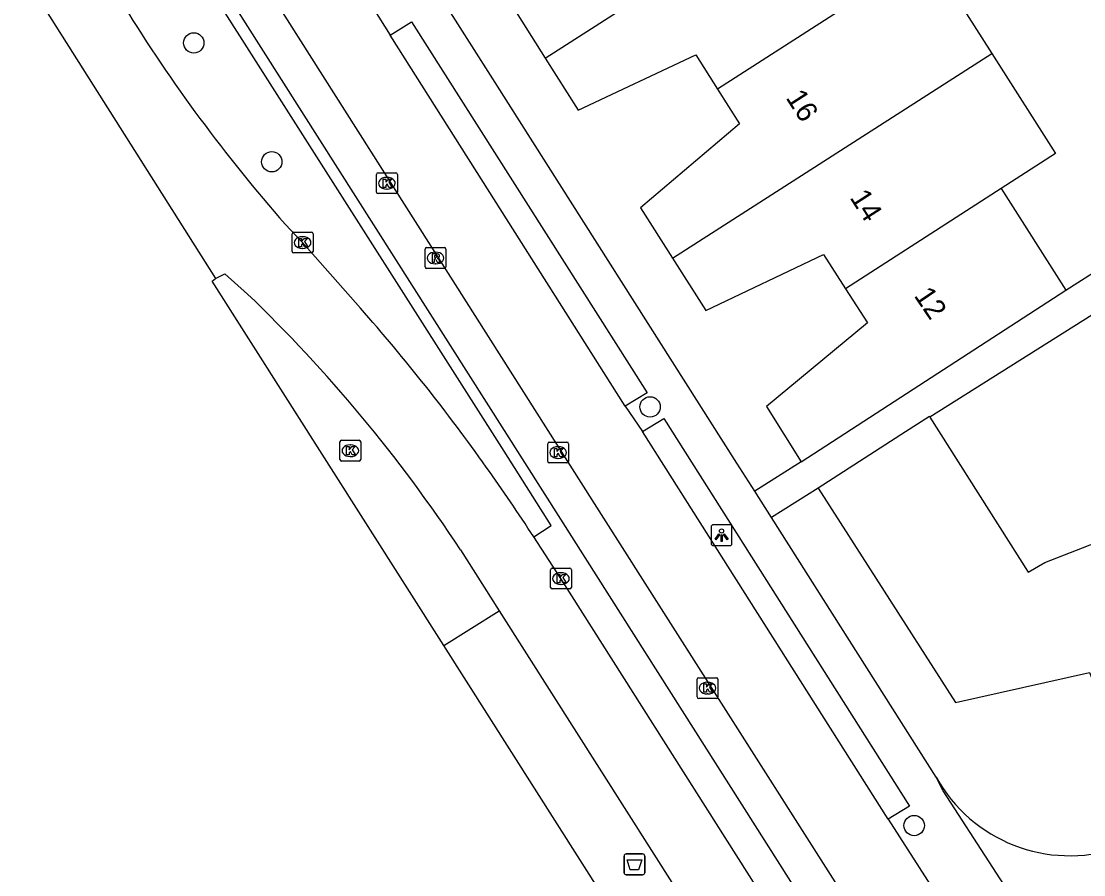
# Model space of a CAD drawing. Extents: x 159689 to 160786, y 387323 to 388339.
# Drawn here: x 159890.7 to 159941.8, y 387576.6 to 387617.6 of the extents above; entities that cross this region are included whole.
import ezdxf

# ---------------------------------------------------------------- set-up
doc = ezdxf.new("R2010")
doc.units = 0
for name, color, linetype in [('IMGEO_Afvalbak', 7, 'Continuous'), ('IMGEO_Boom', 7, 'Continuous'), ('IMGEO_Fietspad_gesloten', 7, 'Continuous'), ('IMGEO_Kolk', 7, 'Continuous'), ('IMGEO_Lichtpunt', 7, 'Continuous'), ('IMGEO_OVBaan_gesloten', 7, 'Continuous'), ('IMGEO_Pand', 7, 'Continuous'), ('IMGEO_Pand_nummerreeks', 7, 'Continuous'), ('IMGEO_Rijbaan_regionaal_gesloten', 7, 'Continuous'), ('IMGEO_Rioolput', 7, 'Continuous'), ('IMGEO_Voetpad_open', 7, 'Continuous')]:
    doc.layers.add(name, color=color, linetype=linetype)

msp = doc.modelspace()

# ---------------------------------------------------------------- linework, layer by layer
at = {"layer": 'IMGEO_Afvalbak'}
for p, q in [((159919.659, 387576.688), (159919.659, 387577.488)), ((159919.659, 387577.488), (159919.659, 387576.688)), ((159919.759, 387577.588), (159920.549, 387577.588)), ((159920.549, 387577.588), (159919.759, 387577.588)), ((159920.649, 387577.488), (159920.649, 387576.688)), ((159920.649, 387576.688), (159920.649, 387577.488)), ((159920.549, 387576.588), (159919.759, 387576.588)), ((159919.759, 387576.588), (159920.549, 387576.588))]:
    msp.add_line(p, q, dxfattribs=at)
msp.add_lwpolyline([(159919.802, 387577.302), (159920.506, 387577.302), (159920.357, 387576.832), (159919.951, 387576.832), (159919.802, 387577.302)], dxfattribs=at)
for centre, start, end in [((159919.759, 387577.488), 90, 180), ((159919.759, 387577.488), 90, 180), ((159920.549, 387577.488), 0, 90), ((159920.549, 387577.488), 360, 90), ((159919.759, 387576.688), 180, 270), ((159919.759, 387576.688), 180, 270), ((159920.549, 387576.688), 270, 0), ((159920.549, 387576.688), 270, 0)]:
    msp.add_arc(centre, 0.1, start, end, dxfattribs=at)
at = {"layer": 'IMGEO_Boom'}
for centre in [(159898.968, 387616.564), (159902.719, 387610.852), (159920.906, 387599.069), (159933.606, 387578.953)]:
    msp.add_circle(centre, 0.489, dxfattribs=at)
at = {"layer": 'IMGEO_Fietspad_gesloten'}
for points in [[(159858.565, 387688.232), (159871.375, 387668.071), (159896.663, 387628.381), (159918.222, 387594.432), (159932.893, 387571.356)], [(159907.589, 387618.24), (159908.409, 387616.936)], [(159919.709, 387599.113), (159908.409, 387616.936)], [(159919.709, 387599.113), (159920.539, 387597.888)], [(159932.362, 387579.26), (159920.539, 387597.888)], [(159932.362, 387579.26), (159935.889, 387573.759)]]:
    msp.add_lwpolyline(points, dxfattribs=at)
at = {"layer": 'IMGEO_Kolk'}
for p, q in [((159907.754, 387609.395), (159907.754, 387610.247)), ((159907.829, 387610.321), (159908.681, 387610.321)), ((159908.242, 387610.101), (159908.267, 387610.101)), ((159908.755, 387610.247), (159908.755, 387609.395)), ((159908.265, 387609.541), (159908.24, 387609.541)), ((159908.681, 387609.321), (159907.829, 387609.321)), ((159903.774, 387607.47), (159904.626, 387607.47)), ((159903.699, 387606.544), (159903.699, 387607.396)), ((159904.187, 387607.25), (159904.212, 387607.25)), ((159904.7, 387607.396), (159904.7, 387606.544)), ((159904.626, 387606.47), (159903.774, 387606.47)), ((159904.21, 387606.69), (159904.185, 387606.69)), ((159905.995, 387596.54), (159905.995, 387597.392)), ((159906.07, 387597.466), (159906.922, 387597.466)), ((159906.483, 387597.246), (159906.508, 387597.246)), ((159906.996, 387597.392), (159906.996, 387596.54)), ((159915.985, 387596.451), (159915.985, 387597.303)), ((159916.06, 387597.377), (159916.912, 387597.377)), ((159916.986, 387597.303), (159916.986, 387596.451)), ((159906.506, 387596.686), (159906.481, 387596.686)), ((159916.473, 387597.157), (159916.498, 387597.157)), ((159906.922, 387596.466), (159906.07, 387596.466)), ((159916.912, 387596.377), (159916.06, 387596.377)), ((159916.496, 387596.597), (159916.471, 387596.597)), ((159916.121, 387590.395), (159916.121, 387591.247)), ((159916.196, 387591.321), (159917.048, 387591.321)), ((159916.609, 387591.101), (159916.634, 387591.101)), ((159917.122, 387591.247), (159917.122, 387590.395)), ((159917.048, 387590.321), (159916.196, 387590.321)), ((159916.632, 387590.541), (159916.607, 387590.541)), ((159923.171, 387585.131), (159923.171, 387585.983)), ((159923.246, 387586.057), (159924.098, 387586.057)), ((159924.172, 387585.983), (159924.172, 387585.131)), ((159923.659, 387585.837), (159923.684, 387585.837)), ((159924.098, 387585.057), (159923.246, 387585.057)), ((159923.682, 387585.277), (159923.657, 387585.277))]:
    msp.add_line(p, q, dxfattribs=at)
for points in [[(159907.754, 387609.395), (159907.754, 387610.247)], [(159907.829, 387610.321), (159908.681, 387610.321)], [(159908.075, 387610.021), (159908.198, 387610.021), (159908.198, 387609.87), (159908.328, 387610.021), (159908.492, 387610.021), (159908.346, 387609.87), (159908.499, 387609.621), (159908.347, 387609.621), (159908.262, 387609.785), (159908.198, 387609.718), (159908.198, 387609.621), (159908.075, 387609.621), (159908.075, 387610.021)], [(159908.755, 387610.247), (159908.755, 387609.395)], [(159908.681, 387609.321), (159907.829, 387609.321)], [(159903.774, 387607.47), (159904.626, 387607.47)], [(159903.699, 387606.544), (159903.699, 387607.396)], [(159904.02, 387607.17), (159904.143, 387607.17), (159904.143, 387607.019), (159904.273, 387607.17), (159904.437, 387607.17), (159904.291, 387607.019), (159904.444, 387606.77), (159904.292, 387606.77), (159904.207, 387606.934), (159904.143, 387606.867), (159904.143, 387606.77), (159904.02, 387606.77), (159904.02, 387607.17)], [(159904.7, 387607.396), (159904.7, 387606.544)], [(159904.626, 387606.47), (159903.774, 387606.47)], [(159905.995, 387596.54), (159905.995, 387597.392)], [(159906.07, 387597.466), (159906.922, 387597.466)], [(159906.996, 387597.392), (159906.996, 387596.54)], [(159915.985, 387596.451), (159915.985, 387597.303)], [(159916.06, 387597.377), (159916.912, 387597.377)], [(159916.986, 387597.303), (159916.986, 387596.451)], [(159906.316, 387597.166), (159906.439, 387597.166), (159906.439, 387597.015), (159906.569, 387597.166), (159906.733, 387597.166), (159906.587, 387597.015), (159906.74, 387596.766), (159906.588, 387596.766), (159906.503, 387596.93), (159906.439, 387596.863), (159906.439, 387596.766), (159906.316, 387596.766), (159906.316, 387597.166)], [(159916.306, 387597.077), (159916.429, 387597.077), (159916.429, 387596.926), (159916.559, 387597.077), (159916.723, 387597.077), (159916.577, 387596.926), (159916.73, 387596.677), (159916.578, 387596.677), (159916.493, 387596.841), (159916.429, 387596.774), (159916.429, 387596.677), (159916.306, 387596.677), (159916.306, 387597.077)], [(159906.922, 387596.466), (159906.07, 387596.466)], [(159916.912, 387596.377), (159916.06, 387596.377)], [(159916.121, 387590.395), (159916.121, 387591.247)], [(159916.196, 387591.321), (159917.048, 387591.321)], [(159917.122, 387591.247), (159917.122, 387590.395)], [(159916.442, 387591.021), (159916.565, 387591.021), (159916.565, 387590.87), (159916.695, 387591.021), (159916.859, 387591.021), (159916.713, 387590.87), (159916.866, 387590.621), (159916.714, 387590.621), (159916.629, 387590.785), (159916.565, 387590.718), (159916.565, 387590.621), (159916.442, 387590.621), (159916.442, 387591.021)], [(159917.048, 387590.321), (159916.196, 387590.321)], [(159923.171, 387585.131), (159923.171, 387585.983)], [(159923.246, 387586.057), (159924.098, 387586.057)], [(159924.172, 387585.983), (159924.172, 387585.131)], [(159923.492, 387585.757), (159923.615, 387585.757), (159923.615, 387585.606), (159923.745, 387585.757), (159923.909, 387585.757), (159923.763, 387585.606), (159923.916, 387585.357), (159923.764, 387585.357), (159923.679, 387585.521), (159923.615, 387585.454), (159923.615, 387585.357), (159923.492, 387585.357), (159923.492, 387585.757)], [(159924.098, 387585.057), (159923.246, 387585.057)]]:
    msp.add_lwpolyline(points, dxfattribs=at)
for centre, start, end in [((159907.831, 387610.245), 91.552, 178.448), ((159907.831, 387610.245), 91.552, 178.448), ((159908.679, 387610.245), 1.552, 88.448), ((159908.679, 387610.245), 1.552, 88.448), ((159907.831, 387609.397), 181.552, 268.448), ((159907.831, 387609.397), 181.552, 268.448), ((159908.679, 387609.397), 271.552, 358.448), ((159908.679, 387609.397), 271.552, 358.448), ((159903.776, 387607.394), 91.552, 178.448), ((159903.776, 387607.394), 91.552, 178.448), ((159904.624, 387607.394), 1.552, 88.448), ((159904.624, 387607.394), 1.552, 88.448), ((159903.776, 387606.546), 181.552, 268.448), ((159903.776, 387606.546), 181.552, 268.448), ((159904.624, 387606.546), 271.552, 358.448), ((159904.624, 387606.546), 271.552, 358.448), ((159906.072, 387597.39), 91.552, 178.448), ((159906.072, 387597.39), 91.552, 178.448), ((159906.92, 387597.39), 1.552, 88.448), ((159906.92, 387597.39), 1.552, 88.448), ((159916.062, 387597.301), 91.552, 178.448), ((159916.062, 387597.301), 91.552, 178.448), ((159916.91, 387597.301), 1.552, 88.448), ((159916.91, 387597.301), 1.552, 88.448), ((159906.072, 387596.542), 181.552, 268.448), ((159906.072, 387596.542), 181.552, 268.448), ((159906.92, 387596.542), 271.552, 358.448), ((159906.92, 387596.542), 271.552, 358.448), ((159916.062, 387596.453), 181.552, 268.448), ((159916.062, 387596.453), 181.552, 268.448), ((159916.91, 387596.453), 271.552, 358.448), ((159916.91, 387596.453), 271.552, 358.448), ((159916.198, 387591.245), 91.552, 178.448), ((159916.198, 387591.245), 91.552, 178.448), ((159917.046, 387591.245), 1.552, 88.448), ((159917.046, 387591.245), 1.552, 88.448), ((159916.198, 387590.397), 181.552, 268.448), ((159916.198, 387590.397), 181.552, 268.448), ((159917.046, 387590.397), 271.552, 358.448), ((159917.046, 387590.397), 271.552, 358.448), ((159923.248, 387585.981), 91.552, 178.448), ((159923.248, 387585.981), 91.552, 178.448), ((159924.096, 387585.981), 1.552, 88.448), ((159924.096, 387585.981), 1.552, 88.448), ((159923.248, 387585.133), 181.552, 268.448), ((159923.248, 387585.133), 181.552, 268.448), ((159924.096, 387585.133), 271.552, 358.448), ((159924.096, 387585.133), 271.552, 358.448)]:
    msp.add_arc(centre, 0.0765, start, end, dxfattribs=at)
for centre, major_axis, ratio, start_param, end_param in [((159908.241, 387609.821), (-0.387, 0.002), 0.722429, 4.712389, 7.853982), ((159908.266, 387609.821), (-0.39, 0.002), 0.717154, 1.570796, 4.712389), ((159904.186, 387606.97), (-0.387, 0.002), 0.722429, 4.712389, 7.853982), ((159904.211, 387606.97), (-0.39, 0.002), 0.717154, 1.570796, 4.712389), ((159906.482, 387596.966), (-0.387, 0.002), 0.722429, 4.712389, 7.853982), ((159906.507, 387596.966), (-0.39, 0.002), 0.717154, 1.570796, 4.712389), ((159916.472, 387596.877), (-0.387, 0.002), 0.722429, 4.712389, 7.853982), ((159916.497, 387596.877), (-0.39, 0.002), 0.717154, 1.570796, 4.712389), ((159916.608, 387590.821), (-0.387, 0.002), 0.722429, 4.712389, 7.853982), ((159916.633, 387590.821), (-0.39, 0.002), 0.717154, 1.570796, 4.712389), ((159923.658, 387585.557), (-0.387, 0.002), 0.722429, 4.712389, 7.853982), ((159923.683, 387585.557), (-0.39, 0.002), 0.717154, 1.570796, 4.712389)]:
    msp.add_ellipse(centre, major_axis=major_axis, ratio=ratio, start_param=start_param, end_param=end_param, dxfattribs=at)
at = {"layer": 'IMGEO_Lichtpunt'}
for p, q in [((159923.846, 387593.309), (159923.846, 387592.502)), ((159923.846, 387593.309), (159923.846, 387592.502)), ((159924.748, 387593.404), (159923.94, 387593.404)), ((159924.748, 387593.404), (159923.94, 387593.404)), ((159924.842, 387592.502), (159924.842, 387593.309)), ((159924.842, 387592.502), (159924.842, 387593.309)), ((159923.94, 387592.408), (159924.748, 387592.408)), ((159923.94, 387592.408), (159924.748, 387592.408))]:
    msp.add_line(p, q, dxfattribs=at)
for points in [[(159924.22, 387592.973), (159924.259, 387592.945), (159924.071, 387592.683), (159924.033, 387592.71), (159924.22, 387592.973)], [(159924.322, 387592.925), (159924.369, 387592.925), (159924.369, 387592.603), (159924.322, 387592.603), (159924.322, 387592.925)], [(159924.432, 387592.945), (159924.47, 387592.972), (159924.657, 387592.71), (159924.618, 387592.682), (159924.432, 387592.945)]]:
    msp.add_lwpolyline(points, dxfattribs=at)
msp.add_circle((159924.345, 387593.107), 0.0994, dxfattribs=at)
for centre, start, end in [((159923.94, 387593.309), 90, 180), ((159923.94, 387593.309), 90, 180), ((159924.748, 387593.309), 0, 90), ((159924.748, 387593.309), 0, 90), ((159923.94, 387592.502), 180, 270), ((159923.94, 387592.502), 180, 270), ((159924.748, 387592.502), 270, 0), ((159924.748, 387592.502), 270, 360)]:
    msp.add_arc(centre, 0.0946, start, end, dxfattribs=at)
at = {"layer": 'IMGEO_OVBaan_gesloten'}
for points in [[(159869.099, 387654.066), (159900.012, 387605.234)], [(159910.99, 387587.597), (159899.844, 387605.107), (159900.012, 387605.234)], [(159926.726, 387562.813), (159919.709, 387573.899), (159910.99, 387587.597)]]:
    msp.add_lwpolyline(points, dxfattribs=at)
at = {"layer": 'IMGEO_Pand'}
for points in [[(159919.72, 387625.08), (159918.018, 387623.994), (159919.12, 387622.302), (159914.269, 387618.34), (159915.867, 387615.823)], [(159915.867, 387615.823), (159928.6, 387623.996)], [(159931.661, 387619.185), (159934.281, 387620.864), (159937.345, 387616.048)], [(159931.661, 387619.185), (159924.147, 387614.348)], [(159915.867, 387615.823), (159917.445, 387613.338), (159923.112, 387615.987), (159924.147, 387614.348)], [(159921.987, 387606.219), (159937.345, 387616.048)], [(159937.345, 387616.048), (159940.399, 387611.247), (159937.783, 387609.561)], [(159924.147, 387614.348), (159925.208, 387612.669), (159920.446, 387608.643), (159921.987, 387606.219)], [(159937.783, 387609.561), (159930.299, 387604.753)], [(159937.783, 387609.561), (159940.891, 387604.676)], [(159921.987, 387606.219), (159923.584, 387603.705), (159929.239, 387606.391), (159930.299, 387604.753)], [(159930.299, 387604.753), (159931.361, 387603.112), (159926.509, 387599.086), (159928.179, 387596.432)], [(159928.179, 387596.432), (159932.375, 387599.153), (159940.891, 387604.676)], [(159934.354, 387598.58), (159934.337, 387598.607), (159933.19, 387597.871), (159928.982, 387595.169)], [(159934.354, 387598.58), (159939.083, 387591.13), (159939.886, 387591.593), (159945.399, 387593.747)], [(159928.982, 387595.169), (159935.586, 387584.871), (159942.044, 387586.307), (159943.229, 387583.314), (159948.639, 387585.399)]]:
    msp.add_lwpolyline(points, dxfattribs=at)
at = {"layer": 'IMGEO_Rijbaan_regionaal_gesloten'}
for points in [[(159906.978, 387603.817), (159904.2, 387606.97), (159903.364, 387607.852)], [(159900.012, 387605.234), (159900.453, 387605.47), (159901.556, 387604.496)], [(159933.794, 387563.651), (159933.608, 387563.981), (159933.422, 387564.311), (159932.638, 387565.597), (159928.176, 387572.617), (159927.578, 387573.558), (159916.622, 387590.821), (159915.314, 387592.825)], [(159911.794, 387592.201), (159913.655, 387589.274)], [(159913.655, 387589.274), (159929.395, 387564.514)]]:
    msp.add_lwpolyline(points, dxfattribs=at)
for centre, radius, start, end in [((159961.627, 387659.076), 77.579, 211.67861, 221.3213), ((159851.22, 387552.171), 72.606, 33.45828, 46.10976), ((159836.707, 387541.881), 93.67, 35.42759, 41.39264), ((159835.583, 387541.077), 95.052, 32.98488, 35.42971)]:
    msp.add_arc(centre, radius, start, end, dxfattribs=at)
at = {"layer": 'IMGEO_Rioolput'}
for p, q in [((159910.088, 387605.801), (159910.088, 387606.653)), ((159910.163, 387606.727), (159911.015, 387606.727)), ((159910.576, 387606.507), (159910.601, 387606.507)), ((159911.089, 387606.653), (159911.089, 387605.801)), ((159910.599, 387605.947), (159910.574, 387605.947)), ((159911.015, 387605.727), (159910.163, 387605.727))]:
    msp.add_line(p, q, dxfattribs=at)
for points in [[(159910.088, 387605.801), (159910.088, 387606.653)], [(159910.163, 387606.727), (159911.015, 387606.727)], [(159910.677, 387606.425), (159910.425, 387606.427), (159910.425, 387606.027)], [(159911.089, 387606.653), (159911.089, 387605.801)], [(159910.425, 387606.027), (159910.549, 387606.027), (159910.549, 387606.189), (159910.56, 387606.189)], [(159910.603, 387606.346), (159910.549, 387606.346), (159910.549, 387606.265)], [(159910.549, 387606.265), (159910.601, 387606.265)], [(159910.607, 387606.16), (159910.678, 387606.027), (159910.818, 387606.027), (159910.753, 387606.153)], [(159911.015, 387605.727), (159910.163, 387605.727)]]:
    msp.add_lwpolyline(points, dxfattribs=at)
for centre, radius, start, end in [((159910.165, 387606.651), 0.0765, 91.552, 178.448), ((159910.165, 387606.651), 0.0765, 91.552, 178.448), ((159910.676, 387606.315), 0.109, 350.3612, 89.416), ((159911.013, 387606.651), 0.0765, 1.552, 88.448), ((159911.013, 387606.651), 0.0765, 1.552, 88.448), ((159910.559, 387606.136), 0.0533, 26.0293, 88.6989), ((159910.585, 387606.454), 0.19, 274.7715, 282.9687), ((159910.609, 387606.25), 0.0964, 77.0061, 93.1865), ((159910.623, 387606.307), 0.0378, 276.6634, 79.6772), ((159910.674, 387606.315), 0.112, 277.5842, 350.9817), ((159910.658, 387606.1), 0.108, 29.5134, 73.7905), ((159910.165, 387605.803), 0.0765, 181.552, 268.448), ((159910.165, 387605.803), 0.0765, 181.552, 268.448), ((159911.013, 387605.803), 0.0765, 271.552, 358.448), ((159911.013, 387605.803), 0.0765, 271.552, 358.448)]:
    msp.add_arc(centre, radius, start, end, dxfattribs=at)
for centre, major_axis, ratio, start_param, end_param in [((159910.575, 387606.227), (-0.387, 0.002), 0.722429, 4.712389, 7.853982), ((159910.6, 387606.227), (-0.39, 0.002), 0.717154, 1.570796, 4.712389)]:
    msp.add_ellipse(centre, major_axis=major_axis, ratio=ratio, start_param=start_param, end_param=end_param, dxfattribs=at)
at = {"layer": 'IMGEO_Voetpad_open'}
for points in [[(159925.947, 387595.016), (159925.086, 387596.373), (159913.458, 387614.655), (159903.748, 387629.93), (159892.284, 387647.962), (159880.486, 387666.503), (159871.272, 387681.013), (159866.365, 387688.698), (159861.884, 387695.822), (159856.385, 387704.612), (159855.275, 387706.413), (159852.398, 387711.107)], [(159930.011, 387572.581), (159916.611, 387593.674), (159895.175, 387627.432), (159869.914, 387667.073), (159857.025, 387687.322), (159856.897, 387687.521), (159856.768, 387687.721)], [(159915.314, 387592.825), (159916.154, 387593.379), (159913.887, 387596.942), (159902.311, 387615.135), (159894.697, 387627.102), (159893.433, 387629.088), (159887.557, 387638.32), (159869.453, 387666.765), (159856.552, 387687.024), (159856.448, 387687.183), (159856.345, 387687.342)], [(159908.409, 387616.936), (159909.443, 387617.569), (159920.767, 387599.742), (159919.709, 387599.113)], [(159954.62, 387617.413), (159956.995, 387612.819), (159934.354, 387598.58)], [(159940.891, 387604.676), (159954.734, 387613.511), (159953.846, 387615.25)], [(159920.539, 387597.888), (159921.568, 387598.511), (159933.389, 387579.886), (159932.362, 387579.26)], [(159928.179, 387596.432), (159925.947, 387595.016)], [(159928.982, 387595.169), (159926.748, 387593.752)], [(159926.748, 387593.752), (159925.947, 387595.016)], [(159934.656, 387581.284), (159926.748, 387593.752)], [(159910.99, 387587.597), (159913.655, 387589.274)], [(159939.772, 387573.244), (159934.994, 387580.626), (159934.656, 387581.284)]]:
    msp.add_lwpolyline(points, dxfattribs=at)
msp.add_arc((159941.083, 387584.853), 7.351, 209.046, 288.185, dxfattribs=at)

# ---------------------------------------------------------------- texts
at = {"layer": 'IMGEO_Pand_nummerreeks'}
for s, rotation, p in [('16', 302.6652, (159927.409, 387613.929)), ('14', 302.6652, (159930.485, 387609.131)), ('12', 304.0841, (159933.569, 387604.418))]:
    msp.add_text(s, height=1, rotation=rotation, dxfattribs=at).set_placement(p)

doc.saveas('drawing.dxf')
